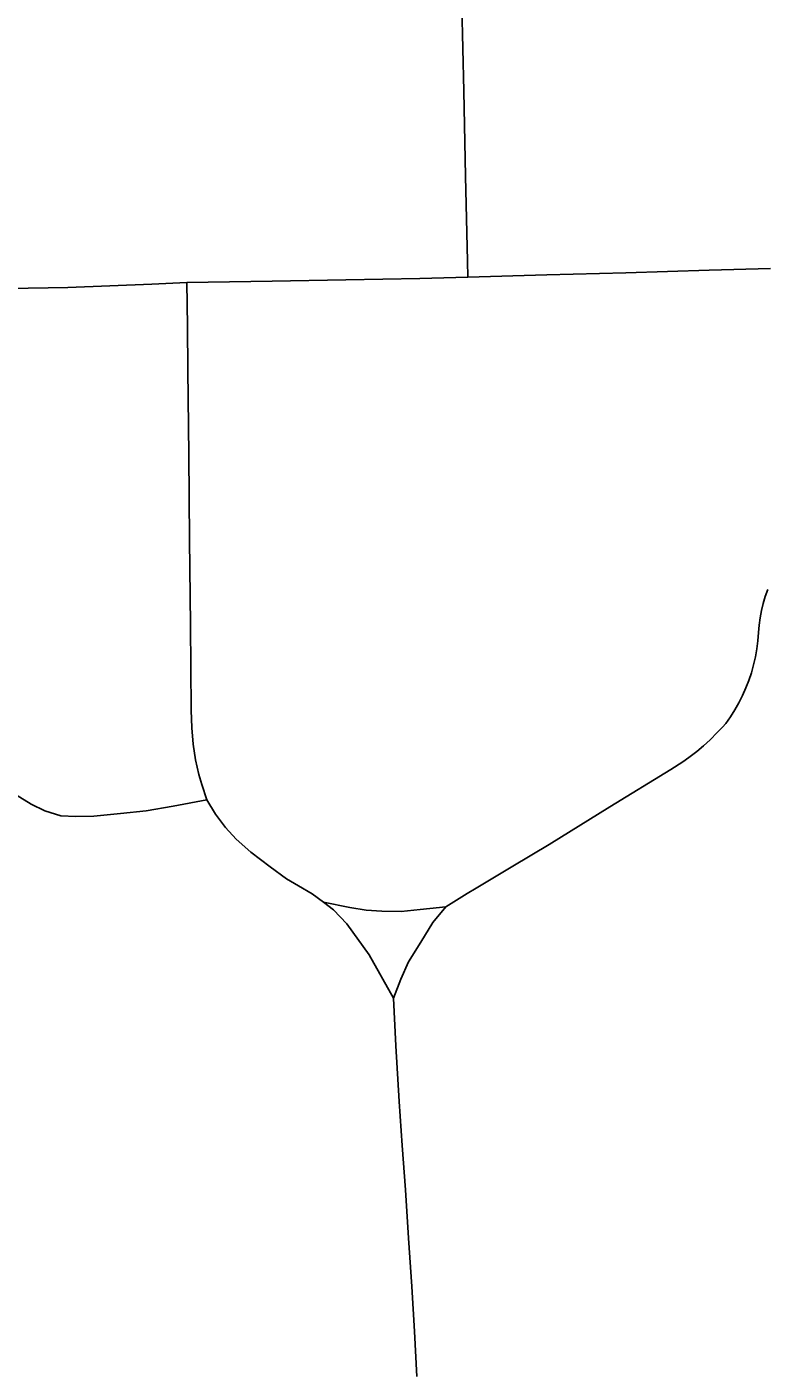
# Model space of a CAD drawing. Extents: x 103424 to 290657, y 38711 to 110967.
# Drawn here: x 214246.5195 to 214246.6547, y 40209.8329 to 40210.0779 of the extents above; entities that cross this region are included whole.
import ezdxf

# ---------------------------------------------------------------- set-up
doc = ezdxf.new("R2010")
doc.units = 0
doc.layers.add('GM_X_State_Route', color=7, linetype='Continuous')
doc.layers.add('GM_X_Township_Road', color=7, linetype='Continuous')

msp = doc.modelspace()

# ---------------------------------------------------------------- linework, layer by layer
at = {"layer": 'GM_X_State_Route'}
msp.add_lwpolyline([(214246.45420620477, 40210.028523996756), (214246.45721923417, 40210.02861472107), (214246.46940429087, 40210.02901860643), (214246.47420749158, 40210.02917083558), (214246.48973863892, 40210.02949705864), (214246.50526976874, 40210.02982638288), (214246.516109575, 40210.03005318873), (214246.5269462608, 40210.0302830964), (214246.54231583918, 40210.03089202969), (214246.54873771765, 40210.03114369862), (214246.56426885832, 40210.03142020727), (214246.5777650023, 40210.03166253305), (214246.59126116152, 40210.031901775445), (214246.6000069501, 40210.032153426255), (214246.61444445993, 40210.03256041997), (214246.62887890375, 40210.03296430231), (214246.64414905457, 40210.033414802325), (214246.6553461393, 40210.03374723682)], dxfattribs=at)
at = {"layer": 'GM_X_Township_Road'}
for points in [[(214246.6000069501, 40210.032153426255), (214246.5999572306, 40210.03508629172), (214246.5996185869, 40210.050617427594), (214246.59927994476, 40210.06614857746), (214246.59894128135, 40210.0816797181)], [(214246.5907391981, 40209.831354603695), (214246.5902762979, 40209.839572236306), (214246.58981025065, 40209.847789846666), (214246.58922617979, 40209.85661641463), (214246.58864208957, 40209.86544297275), (214246.5880579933, 40209.87351146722), (214246.58747080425, 40209.881583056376), (214246.58686496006, 40209.89175487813), (214246.58643000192, 40209.9004229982), (214246.58203692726, 40209.90835787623), (214246.57793587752, 40209.914034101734), (214246.5755280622, 40209.91657239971), (214246.5736795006, 40209.91795183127), (214246.57160721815, 40209.91949594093), (214246.56908446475, 40209.92099032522), (214246.56692520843, 40209.922270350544), (214246.56393951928, 40209.92441098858), (214246.56037907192, 40209.9271418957), (214246.557744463, 40209.9294844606), (214246.55579335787, 40209.93162818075), (214246.5539416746, 40209.93406706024), (214246.55238825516, 40209.93668614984), (214246.55142824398, 40209.939485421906), (214246.55091561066, 40209.941312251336), (214246.55026628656, 40209.944008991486), (214246.54989033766, 40209.94683931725), (214246.54959830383, 40209.94983744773), (214246.54951752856, 40209.953080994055), (214246.54936218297, 40209.96861523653), (214246.5492068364, 40209.984149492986), (214246.54905148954, 40209.99968374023), (214246.54889616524, 40210.015217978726), (214246.54881536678, 40210.023180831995), (214246.54873771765, 40210.03114369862)], [(214246.6548241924, 40209.975108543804), (214246.65437370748, 40209.97383473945), (214246.65396980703, 40209.97254539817), (214246.65366223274, 40209.971228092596), (214246.65342611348, 40209.9699045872), (214246.6532366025, 40209.968565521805), (214246.65314029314, 40209.96722025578), (214246.6530222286, 40209.96573519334), (214246.65282959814, 40209.96425322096), (214246.65256861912, 40209.96278989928), (214246.65223618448, 40209.961332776), (214246.65183231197, 40209.959900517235), (214246.65138181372, 40209.9584869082), (214246.65083811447, 40209.95710125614), (214246.65021984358, 40209.9557373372), (214246.64955808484, 40209.95440761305), (214246.64882177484, 40209.95310894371), (214246.64803883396, 40209.951847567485), (214246.6471875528, 40209.95062969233), (214246.6465817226, 40209.94992753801), (214246.64560618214, 40209.94899859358), (214246.6442888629, 40209.94763468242), (214246.64307098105, 40209.946559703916), (214246.64185000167, 40209.94548784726), (214246.6403897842, 40209.94441597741), (214246.63931480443, 40209.94358646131), (214246.63709341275, 40209.942216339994), (214246.62600506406, 40209.935378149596), (214246.61491360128, 40209.92854309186), (214246.6082276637, 40209.924529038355), (214246.60153862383, 40209.92051498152), (214246.59991373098, 40209.91956741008), (214246.59604570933, 40209.917140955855)], [(214246.51663773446, 40209.938140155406), (214246.52030069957, 40209.93585351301), (214246.5227582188, 40209.934648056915), (214246.52570973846, 40209.93377191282), (214246.52841580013, 40209.93360414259), (214246.5317028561, 40209.93368803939), (214246.53661477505, 40209.93418823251), (214246.54129989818, 40209.93469154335), (214246.5461869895, 40209.9355210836), (214246.55238825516, 40209.93668614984)], [(214246.5736795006, 40209.91795183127), (214246.57848269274, 40209.91701045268), (214246.58147148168, 40209.91648850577), (214246.58433289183, 40209.91635802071), (214246.5878436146, 40209.91629277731), (214246.59135435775, 40209.916618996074), (214246.59311284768, 40209.91681473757), (214246.59604570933, 40209.917140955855)], [(214246.59604570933, 40209.917140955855), (214246.593628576, 40209.91429507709), (214246.59142582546, 40209.91069424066), (214246.5891702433, 40209.90705299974), (214246.58778459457, 40209.903933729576), (214246.58643000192, 40209.9004229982)]]:
    msp.add_lwpolyline(points, dxfattribs=at)

doc.saveas('drawing.dxf')
